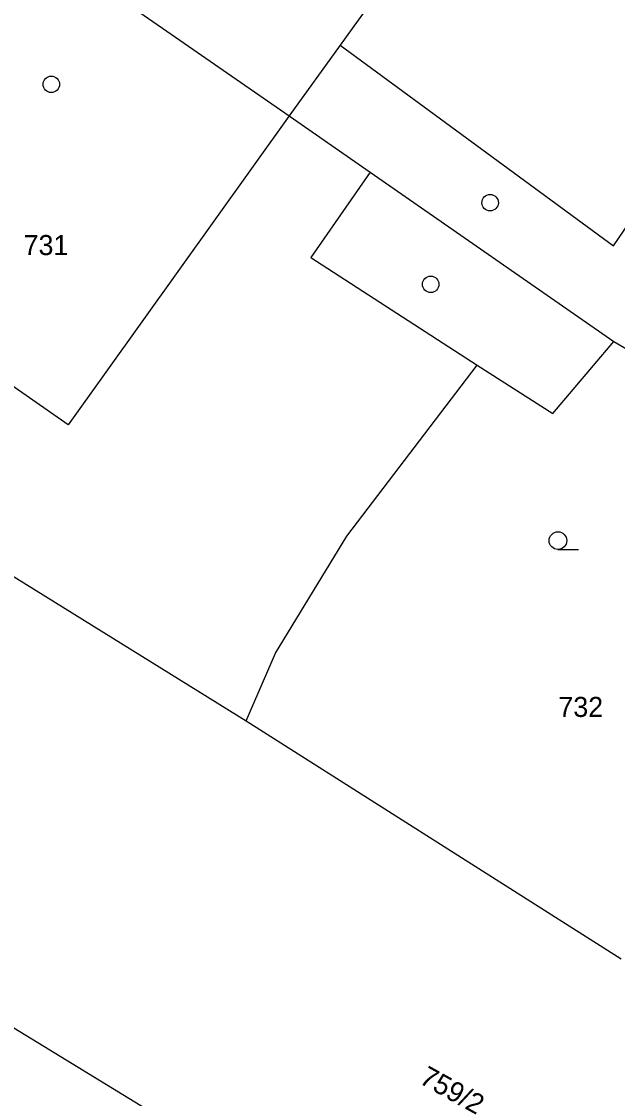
# Model space of a CAD drawing. Extents: x -702257 to -701487, y -1009871 to -1008841.
# Drawn here: x -701838.24 to -701825.59, y -1009537.31 to -1009514.48 of the extents above; entities that cross this region are included whole.
import ezdxf

# ---------------------------------------------------------------- set-up
doc = ezdxf.new("R2010")
doc.units = 0
for name, color, linetype in [('Z_katastr_cisla_pozemkova', 7, 'Continuous'), ('Z_katastr_cisla_stavebni', 7, 'Continuous'), ('Z_katastr_hranice', 7, 'Continuous'), ('Z_katastr_vnitrni_kresba', 7, 'Continuous'), ('Z_katastr_znacky_budov', 7, 'Continuous'), ('Z_katastr_znacky_kultur', 7, 'Continuous')]:
    doc.layers.add(name, color=color, linetype=linetype)

msp = doc.modelspace()

# ---------------------------------------------------------------- linework, layer by layer
at = {"layer": 'Z_katastr_hranice'}
for p, q in [((-701840.23, -1009511.16), (-701832.56, -1009516.48)), ((-701832.56, -1009516.48), (-701830.84, -1009517.67)), ((-701830.84, -1009517.67), (-701825.67, -1009521.26)), ((-701846.97, -1009520.95), (-701833.47, -1009529.3)), ((-701826.97, -1009522.79), (-701825.67, -1009521.26)), ((-701825.67, -1009521.26), (-701823.74, -1009522.39)), ((-701831.34, -1009525.39), (-701828.57, -1009521.76)), ((-701828.57, -1009521.76), (-701826.97, -1009522.79)), ((-701832.85, -1009527.87), (-701831.34, -1009525.39)), ((-701833.47, -1009529.3), (-701832.85, -1009527.87)), ((-701833.47, -1009529.3), (-701825.52, -1009534.35)), ((-701841.99, -1009533.62), (-701832.44, -1009539.45))]:
    msp.add_line(p, q, dxfattribs=at)
at = {"layer": 'Z_katastr_vnitrni_kresba'}
for p, q in [((-701827.97, -1009510.09), (-701831.48, -1009514.98)), ((-701831.48, -1009514.98), (-701832.56, -1009516.48)), ((-701831.48, -1009514.98), (-701825.68, -1009519.23)), ((-701832.56, -1009516.48), (-701837.25, -1009523.03)), ((-701830.84, -1009517.67), (-701832.1, -1009519.48)), ((-701825.68, -1009519.23), (-701825.12, -1009518.41)), ((-701832.1, -1009519.48), (-701828.57, -1009521.76)), ((-701837.25, -1009523.03), (-701841.32, -1009520.19))]:
    msp.add_line(p, q, dxfattribs=at)
at = {"layer": 'Z_katastr_znacky_budov'}
for centre in [(-701837.607, -1009515.809), (-701828.297, -1009518.319), (-701829.557, -1009520.049)]:
    msp.add_circle(centre, 0.175, dxfattribs=at)
at = {"layer": 'Z_katastr_znacky_kultur'}
msp.add_line((-701826.858, -1009525.67), (-701826.421, -1009525.67), dxfattribs=at)
msp.add_circle((-701826.858, -1009525.482), 0.187, dxfattribs=at)

# ---------------------------------------------------------------- texts
at = {"layer": 'Z_katastr_cisla_pozemkova'}
msp.add_text('732', height=0.425, dxfattribs=at).set_placement((-701826.848, -1009529.22))
msp.add_text('759/2', height=0.425, rotation=331, dxfattribs=at).set_placement((-701829.822, -1009536.973))
at = {"layer": 'Z_katastr_cisla_stavebni'}
msp.add_text('731', height=0.425, dxfattribs=at).set_placement((-701838.194, -1009519.429))

doc.saveas('drawing.dxf')
